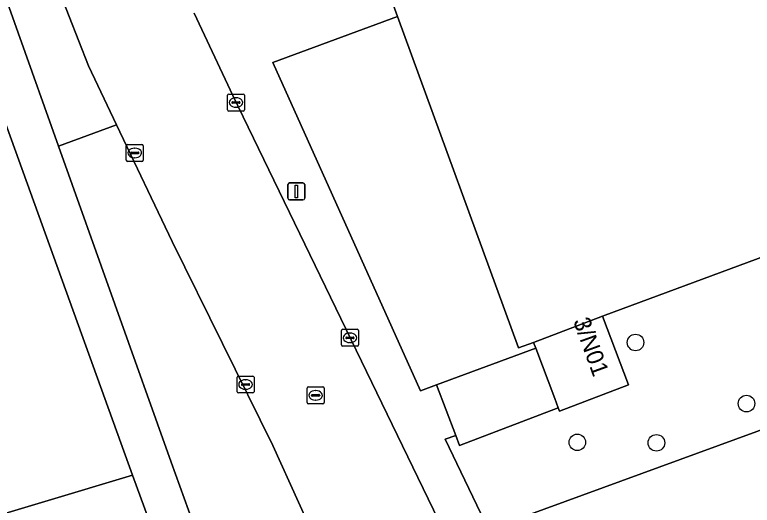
# Model space of a CAD drawing. Extents: x 162417 to 163722, y 384268 to 385417.
# Drawn here: x 163275.01 to 163318.57, y 385085.64 to 385114.59 of the extents above; entities that cross this region are included whole.
import ezdxf

# ---------------------------------------------------------------- set-up
doc = ezdxf.new("R2010")
doc.units = 0
for name, color, linetype in [('IMGEO_Berm_groen', 7, 'Continuous'), ('IMGEO_Boom', 7, 'Continuous'), ('IMGEO_Erf', 7, 'Continuous'), ('IMGEO_Gemengd_bos', 7, 'Continuous'), ('IMGEO_Groenvoorziening', 7, 'Continuous'), ('IMGEO_Kolk', 7, 'Continuous'), ('IMGEO_Lichtmast', 7, 'Continuous'), ('IMGEO_Pand', 7, 'Continuous'), ('IMGEO_Pand_nummerreeks', 7, 'Continuous'), ('IMGEO_Rijbaan_lokaal_gesloten', 7, 'Continuous'), ('IMGEO_Rioolput', 7, 'Continuous'), ('IMGEO_Voetpad_open', 7, 'Continuous')]:
    doc.layers.add(name, color=color, linetype=linetype)

msp = doc.modelspace()

# ---------------------------------------------------------------- linework, layer by layer
at = {"layer": 'IMGEO_Berm_groen'}
msp.add_lwpolyline([(163270.097, 385127.894), (163270.175, 385127.674), (163275.204, 385113.523), (163277.587, 385106.847), (163277.963, 385106.981), (163281.024, 385108.089), (163279.361, 385111.575), (163276.52, 385118.871)], dxfattribs=at)
at = {"layer": 'IMGEO_Boom'}
for centre in [(163311.681, 385095.251), (163318.234, 385091.645), (163308.241, 385089.357), (163312.915, 385089.327)]:
    msp.add_circle(centre, 0.489, dxfattribs=at)
at = {"layer": 'IMGEO_Erf'}
for points in [[(163322.944, 385144.218), (163317.169, 385142.12), (163291.053, 385132.483), (163297.621, 385114.497), (163304.764, 385094.939), (163305.658, 385095.245), (163309.738, 385096.794), (163334.35, 385105.91)], [(163200.675, 385063.019), (163281.97, 385087.413), (163270.589, 385118.892), (163268.549, 385124.824), (163262.032, 385122.894), (163258.608, 385121.88), (163251.069, 385119.647), (163248.753, 385118.962), (163245.353, 385117.955), (163242.433, 385117.09), (163238.739, 385115.996), (163235.705, 385115.098), (163220.961, 385110.732)]]:
    msp.add_lwpolyline(points, dxfattribs=at)
at = {"layer": 'IMGEO_Gemengd_bos'}
for points in [[(163428.123, 385129.888), (163428.95, 385129.154), (163469.791, 385161.005), (163431.516, 385205.744), (163428.403, 385202.907), (163454.583, 385172.899), (163421.083, 385142.134), (163417.172, 385138.714), (163412.924, 385135.721), (163408.387, 385133.189), (163403.611, 385131.145), (163401.172, 385130.32), (163334.35, 385105.91), (163309.738, 385096.794), (163311.272, 385092.753), (163307.191, 385091.204), (163307.118, 385091.396), (163301.282, 385089.179), (163301.058, 385089.769), (163300.436, 385089.538), (163302.993, 385084.219)], [(163104.307, 385022.265), (163286.021, 385076.358), (163281.97, 385087.413), (163200.675, 385063.019), (163109.636, 385035.764), (163096.433, 385031.746)]]:
    msp.add_lwpolyline(points, close=True, dxfattribs=at)
at = {"layer": 'IMGEO_Groenvoorziening'}
msp.add_lwpolyline([(163285.608, 385114.69), (163287.885, 385109.82), (163300.642, 385083.502), (163302.993, 385084.219), (163300.436, 385089.538), (163301.058, 385089.769), (163299.925, 385092.748), (163298.986, 385092.402), (163290.249, 385111.781), (163297.621, 385114.497), (163291.053, 385132.483)], dxfattribs=at)
for points in [[(163428.95, 385129.154), (163428.123, 385129.888), (163302.993, 385084.219), (163300.642, 385083.502), (163305.2, 385074.098), (163306.076, 385074.364), (163304.305, 385078.039), (163305.205, 385078.473), (163307.045, 385074.657), (163319.536, 385078.446), (163339.044, 385081.6), (163352.725, 385082.97), (163369.952, 385080.51), (163378.945, 385076.763), (163389.136, 385074.579), (163399.74, 385074.686), (163412.299, 385080.425), (163427.617, 385128.114)], [(163297.621, 385114.497), (163290.249, 385111.781), (163298.986, 385092.402), (163299.925, 385092.748), (163305.787, 385094.906), (163305.658, 385095.245), (163304.764, 385094.939)], [(163281.024, 385108.089), (163277.963, 385106.981), (163277.587, 385106.847), (163284.25, 385088.179), (163288.341, 385076.863), (163288.732, 385077.015), (163294.869, 385079.247), (163293.289, 385082.487), (163290.255, 385089.172), (163284.309, 385101.202)]]:
    msp.add_lwpolyline(points, close=True, dxfattribs=at)
at = {"layer": 'IMGEO_Kolk'}
for p, q in [((163287.577, 385108.987), (163287.577, 385109.839)), ((163287.652, 385109.913), (163288.504, 385109.913)), ((163288.578, 385109.839), (163288.578, 385108.987)), ((163287.836, 385109.407), (163287.836, 385109.419)), ((163288.274, 385109.37), (163287.876, 385109.37)), ((163287.879, 385109.456), (163288.277, 385109.456)), ((163288.065, 385109.693), (163288.09, 385109.693)), ((163288.32, 385109.419), (163288.32, 385109.407)), ((163288.504, 385108.913), (163287.652, 385108.913)), ((163288.088, 385109.133), (163288.063, 385109.133)), ((163281.599, 385106.009), (163281.599, 385106.861)), ((163281.674, 385106.935), (163282.526, 385106.935)), ((163282.087, 385106.715), (163282.112, 385106.715)), ((163282.6, 385106.861), (163282.6, 385106.009)), ((163281.858, 385106.429), (163281.858, 385106.441)), ((163282.296, 385106.392), (163281.898, 385106.392)), ((163281.901, 385106.478), (163282.299, 385106.478)), ((163282.342, 385106.441), (163282.342, 385106.429)), ((163282.526, 385105.935), (163281.674, 385105.935)), ((163282.11, 385106.155), (163282.085, 385106.155)), ((163294.308, 385095.102), (163294.308, 385095.954)), ((163294.383, 385096.028), (163295.235, 385096.028)), ((163294.796, 385095.808), (163294.821, 385095.808)), ((163295.309, 385095.954), (163295.309, 385095.102)), ((163294.567, 385095.522), (163294.567, 385095.534)), ((163295.005, 385095.485), (163294.607, 385095.485)), ((163294.61, 385095.571), (163295.008, 385095.571)), ((163295.051, 385095.534), (163295.051, 385095.522)), ((163295.235, 385095.028), (163294.383, 385095.028)), ((163294.819, 385095.248), (163294.794, 385095.248)), ((163288.143, 385092.345), (163288.143, 385093.197)), ((163288.218, 385093.271), (163289.07, 385093.271)), ((163289.144, 385093.197), (163289.144, 385092.345)), ((163288.402, 385092.765), (163288.402, 385092.777)), ((163288.445, 385092.814), (163288.843, 385092.814)), ((163288.631, 385093.051), (163288.656, 385093.051)), ((163288.886, 385092.777), (163288.886, 385092.765)), ((163288.84, 385092.728), (163288.442, 385092.728)), ((163288.654, 385092.491), (163288.629, 385092.491)), ((163289.07, 385092.271), (163288.218, 385092.271))]:
    msp.add_line(p, q, dxfattribs=at)
for points in [[(163287.577, 385108.987), (163287.577, 385109.839)], [(163287.652, 385109.913), (163288.504, 385109.913)], [(163288.578, 385109.839), (163288.578, 385108.987)], [(163288.504, 385108.913), (163287.652, 385108.913)], [(163281.599, 385106.009), (163281.599, 385106.861)], [(163281.674, 385106.935), (163282.526, 385106.935)], [(163282.6, 385106.861), (163282.6, 385106.009)], [(163282.526, 385105.935), (163281.674, 385105.935)], [(163294.308, 385095.102), (163294.308, 385095.954)], [(163294.383, 385096.028), (163295.235, 385096.028)], [(163295.309, 385095.954), (163295.309, 385095.102)], [(163295.235, 385095.028), (163294.383, 385095.028)], [(163288.143, 385092.345), (163288.143, 385093.197)], [(163288.218, 385093.271), (163289.07, 385093.271)], [(163289.144, 385093.197), (163289.144, 385092.345)], [(163289.07, 385092.271), (163288.218, 385092.271)]]:
    msp.add_lwpolyline(points, dxfattribs=at)
for centre, radius, start, end in [((163287.654, 385109.837), 0.0765, 91.552, 178.448), ((163287.654, 385109.837), 0.0765, 91.552, 178.448), ((163288.502, 385109.837), 0.0765, 1.552, 88.448), ((163288.502, 385109.837), 0.0765, 1.552, 88.448), ((163287.876, 385109.416), 0.0403, 85.8775, 175.7526), ((163287.873, 385109.406), 0.0366, 178.938, 274.7102), ((163288.277, 385109.413), 0.043, 264.8664, 352.4533), ((163288.281, 385109.418), 0.0386, 1.7309, 96.639), ((163287.654, 385108.989), 0.0765, 181.552, 268.448), ((163287.654, 385108.989), 0.0765, 181.552, 268.448), ((163288.502, 385108.989), 0.0765, 271.552, 358.448), ((163288.502, 385108.989), 0.0765, 271.552, 358.448), ((163281.676, 385106.859), 0.0765, 91.552, 178.448), ((163281.676, 385106.859), 0.0765, 91.552, 178.448), ((163282.524, 385106.859), 0.0765, 1.552, 88.448), ((163282.524, 385106.859), 0.0765, 1.552, 88.448), ((163281.898, 385106.438), 0.0403, 85.8775, 175.7526), ((163281.895, 385106.428), 0.0366, 178.938, 274.7102), ((163282.299, 385106.435), 0.043, 264.8664, 352.4533), ((163282.303, 385106.44), 0.0386, 1.7309, 96.639), ((163281.676, 385106.011), 0.0765, 181.552, 268.448), ((163281.676, 385106.011), 0.0765, 181.552, 268.448), ((163282.524, 385106.011), 0.0765, 271.552, 358.448), ((163282.524, 385106.011), 0.0765, 271.552, 358.448), ((163294.385, 385095.952), 0.0765, 91.552, 178.448), ((163294.385, 385095.952), 0.0765, 91.552, 178.448), ((163295.233, 385095.952), 0.0765, 1.552, 88.448), ((163295.233, 385095.952), 0.0765, 1.552, 88.448), ((163294.607, 385095.531), 0.0403, 85.8775, 175.7526), ((163294.604, 385095.521), 0.0366, 178.938, 274.7102), ((163295.008, 385095.528), 0.043, 264.8664, 352.4533), ((163295.012, 385095.533), 0.0386, 1.7309, 96.639), ((163294.385, 385095.104), 0.0765, 181.552, 268.448), ((163294.385, 385095.104), 0.0765, 181.552, 268.448), ((163295.233, 385095.104), 0.0765, 271.552, 358.448), ((163295.233, 385095.104), 0.0765, 271.552, 358.448), ((163288.22, 385093.195), 0.0765, 91.552, 178.448), ((163288.22, 385093.195), 0.0765, 91.552, 178.448), ((163289.068, 385093.195), 0.0765, 1.552, 88.448), ((163289.068, 385093.195), 0.0765, 1.552, 88.448), ((163288.442, 385092.774), 0.0403, 85.8775, 175.7526), ((163288.439, 385092.764), 0.0366, 178.938, 274.7102), ((163288.843, 385092.771), 0.043, 264.8664, 352.4533), ((163288.847, 385092.776), 0.0386, 1.7309, 96.639), ((163288.22, 385092.347), 0.0765, 181.552, 268.448), ((163288.22, 385092.347), 0.0765, 181.552, 268.448), ((163289.068, 385092.347), 0.0765, 271.552, 358.448), ((163289.068, 385092.347), 0.0765, 271.552, 358.448)]:
    msp.add_arc(centre, radius, start, end, dxfattribs=at)
for centre, major_axis, ratio, start_param, end_param in [((163288.064, 385109.413), (-0.387, 0.002), 0.722429, 4.712389, 7.853982), ((163288.089, 385109.413), (-0.39, 0.002), 0.717154, 1.570796, 4.712389), ((163282.086, 385106.435), (-0.387, 0.002), 0.722429, 4.712389, 7.853982), ((163282.111, 385106.435), (-0.39, 0.002), 0.717154, 1.570796, 4.712389), ((163294.795, 385095.528), (-0.387, 0.002), 0.722429, 4.712389, 7.853982), ((163294.82, 385095.528), (-0.39, 0.002), 0.717154, 1.570796, 4.712389), ((163288.63, 385092.771), (-0.387, 0.002), 0.722429, 4.712389, 7.853982), ((163288.655, 385092.771), (-0.39, 0.002), 0.717154, 1.570796, 4.712389)]:
    msp.add_ellipse(centre, major_axis=major_axis, ratio=ratio, start_param=start_param, end_param=end_param, dxfattribs=at)
at = {"layer": 'IMGEO_Lichtmast'}
for p, q in [((163291.146, 385103.767), (163291.146, 385104.567)), ((163291.146, 385104.567), (163291.146, 385103.767)), ((163291.246, 385104.667), (163292.036, 385104.667)), ((163292.036, 385104.667), (163291.246, 385104.667)), ((163292.136, 385104.567), (163292.136, 385103.767)), ((163292.136, 385103.767), (163292.136, 385104.567)), ((163292.036, 385103.667), (163291.246, 385103.667)), ((163291.246, 385103.667), (163292.036, 385103.667))]:
    msp.add_line(p, q, dxfattribs=at)
msp.add_lwpolyline([(163291.566, 385104.542), (163291.716, 385104.542), (163291.716, 385103.792), (163291.566, 385103.792), (163291.566, 385104.542)], dxfattribs=at)
for centre, start, end in [((163291.246, 385104.567), 90, 180), ((163291.246, 385104.567), 90, 180), ((163292.036, 385104.567), 0, 90), ((163292.036, 385104.567), 360, 90), ((163291.246, 385103.767), 180, 270), ((163291.246, 385103.767), 180, 270), ((163292.036, 385103.767), 270, 0), ((163292.036, 385103.767), 270, 0)]:
    msp.add_arc(centre, 0.1, start, end, dxfattribs=at)
at = {"layer": 'IMGEO_Pand'}
msp.add_lwpolyline([(163309.738, 385096.794), (163305.658, 385095.245), (163305.787, 385094.906), (163306.91, 385091.945), (163307.118, 385091.396), (163307.191, 385091.204), (163311.272, 385092.753)], close=True, dxfattribs=at)
at = {"layer": 'IMGEO_Rijbaan_lokaal_gesloten'}
for points in [[(163278.864, 385142.966), (163276.433, 385158.553), (163269.477, 385157.482), (163272.176, 385141.285), (163272.251, 385141.008), (163274.874, 385124.288), (163276.52, 385118.871), (163279.361, 385111.575), (163281.024, 385108.089), (163284.309, 385101.202), (163290.255, 385089.172), (163293.289, 385082.487)], [(163300.642, 385083.502), (163287.885, 385109.82), (163285.608, 385114.69)]]:
    msp.add_lwpolyline(points, dxfattribs=at)
at = {"layer": 'IMGEO_Rioolput'}
for p, q in [((163292.281, 385091.703), (163292.281, 385092.555)), ((163292.356, 385092.629), (163293.208, 385092.629)), ((163292.769, 385092.409), (163292.794, 385092.409)), ((163293.282, 385092.555), (163293.282, 385091.703)), ((163292.54, 385092.123), (163292.54, 385092.135)), ((163292.978, 385092.086), (163292.58, 385092.086)), ((163292.583, 385092.172), (163292.981, 385092.172)), ((163293.024, 385092.135), (163293.024, 385092.123)), ((163293.208, 385091.629), (163292.356, 385091.629)), ((163292.792, 385091.849), (163292.767, 385091.849))]:
    msp.add_line(p, q, dxfattribs=at)
for points in [[(163292.281, 385091.703), (163292.281, 385092.555)], [(163292.356, 385092.629), (163293.208, 385092.629)], [(163293.282, 385092.555), (163293.282, 385091.703)], [(163293.208, 385091.629), (163292.356, 385091.629)]]:
    msp.add_lwpolyline(points, dxfattribs=at)
for centre, radius, start, end in [((163292.358, 385092.553), 0.0765, 91.552, 178.448), ((163292.358, 385092.553), 0.0765, 91.552, 178.448), ((163293.206, 385092.553), 0.0765, 1.552, 88.448), ((163293.206, 385092.553), 0.0765, 1.552, 88.448), ((163292.58, 385092.132), 0.0403, 85.8775, 175.7526), ((163292.577, 385092.122), 0.0366, 178.938, 274.7102), ((163292.981, 385092.129), 0.043, 264.8664, 352.4533), ((163292.985, 385092.134), 0.0386, 1.7309, 96.639), ((163292.358, 385091.705), 0.0765, 181.552, 268.448), ((163292.358, 385091.705), 0.0765, 181.552, 268.448), ((163293.206, 385091.705), 0.0765, 271.552, 358.448), ((163293.206, 385091.705), 0.0765, 271.552, 358.448)]:
    msp.add_arc(centre, radius, start, end, dxfattribs=at)
for centre, major_axis, ratio, start_param, end_param in [((163292.768, 385092.129), (-0.387, 0.002), 0.722429, 4.712389, 7.853982), ((163292.793, 385092.129), (-0.39, 0.002), 0.717154, 1.570796, 4.712389)]:
    msp.add_ellipse(centre, major_axis=major_axis, ratio=ratio, start_param=start_param, end_param=end_param, dxfattribs=at)
at = {"layer": 'IMGEO_Voetpad_open'}
for points in [[(163268.234, 385127.756), (163267.609, 385127.555), (163267.65, 385127.437), (163268.549, 385124.824), (163270.589, 385118.892), (163281.97, 385087.413), (163286.021, 385076.358), (163286.674, 385074.62)], [(163288.341, 385076.863), (163284.25, 385088.179), (163277.587, 385106.847), (163275.204, 385113.523), (163270.175, 385127.674), (163270.097, 385127.894)]]:
    msp.add_lwpolyline(points, dxfattribs=at)
msp.add_lwpolyline([(163305.787, 385094.906), (163299.925, 385092.748), (163301.058, 385089.769), (163301.282, 385089.179), (163307.118, 385091.396), (163306.91, 385091.945)], close=True, dxfattribs=at)

# ---------------------------------------------------------------- texts
at = {"layer": 'IMGEO_Pand_nummerreeks'}
msp.add_text('3/N01', height=1, rotation=289.8528, dxfattribs=at).set_placement((163307.985, 385096.522))

doc.saveas('drawing.dxf')
